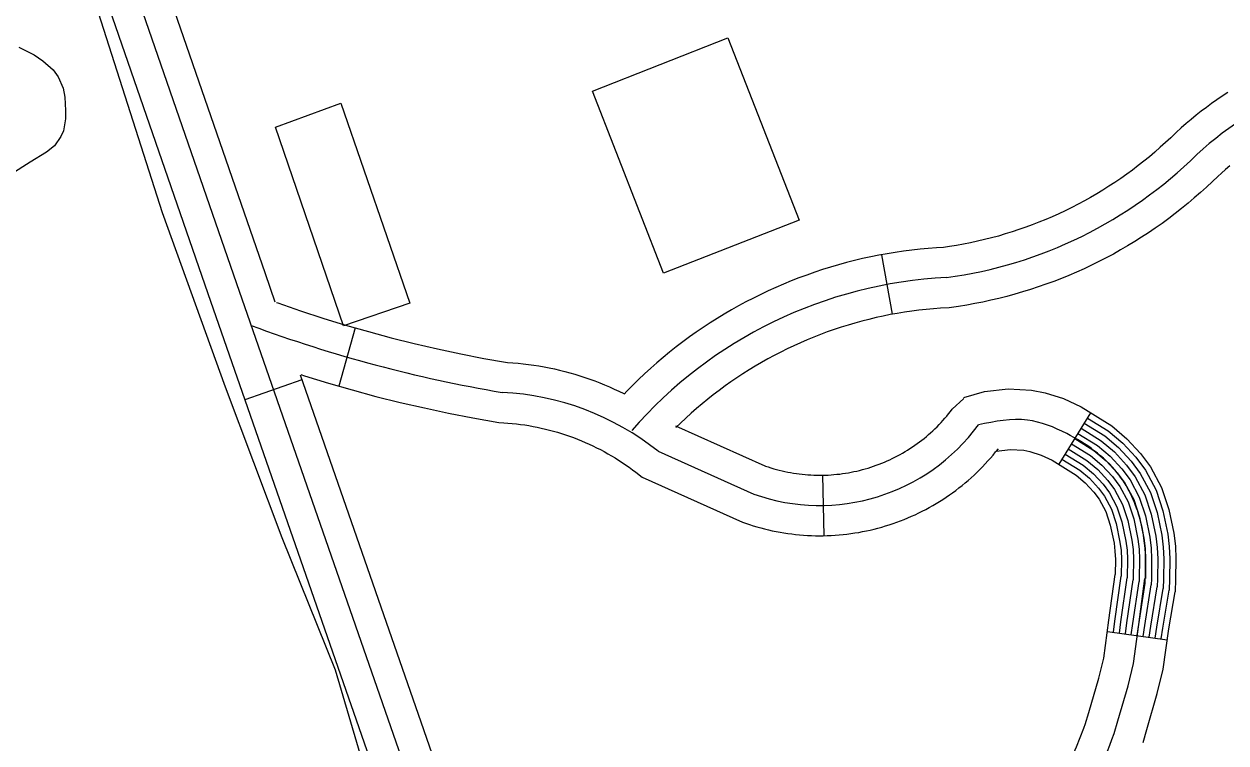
# Model space of a CAD drawing. Extents: x 3477039 to 3515015, y 546746 to 572297.
# Drawn here: x 3510631 to 3511227, y 566503 to 566859 of the extents above; entities that cross this region are included whole.
import ezdxf

# ---------------------------------------------------------------- set-up
doc = ezdxf.new("R2010")
doc.units = 0
for name, color, linetype in [('V-BLDG-OTLN', 7, 'Continuous'), ('V-ROAD-CNTR', 7, 'Continuous'), ('V-SITE-VEGE', 7, 'Continuous'), ('V-TOPO-SHOR', 7, 'Continuous')]:
    doc.layers.add(name, color=color, linetype=linetype)

msp = doc.modelspace()

# ---------------------------------------------------------------- linework, layer by layer
at = {"layer": 'V-BLDG-OTLN'}
for points in [[(3510913.01, 566825.65), (3510980.08, 566852.06), (3511015.4, 566761.64), (3510948.25, 566735.41)], [(3510755.68, 566807.75), (3510788.18, 566819.74), (3510822.28, 566720.47), (3510789.53, 566709.22)]]:
    msp.add_lwpolyline(points, close=True, dxfattribs=at)
at = {"layer": 'V-ROAD-CNTR'}
for p, q in [((3511061.81, 566715.04), (3511056.38, 566744.55)), ((3510795.32, 566708.28), (3510787.16, 566679.41)), ((3510740.63, 566672.78), (3510768.96, 566682.64)), ((3511160.03, 566666.14), (3511144.21, 566640.65)), ((3511027.04, 566635.25), (3511027.68, 566605.26)), ((3511168.31, 566557.77), (3511198.03, 566553.67))]:
    msp.add_line(p, q, dxfattribs=at)
for points in [[(3510950.3, 566164.2), (3510881.27, 566314.23), (3510736.55, 566730.13), (3510450.95, 567555.01), (3510412.52, 567695.7), (3510259.32, 568119.86), (3509935.78, 569067.96), (3509802.04, 569473), (3509462.65, 570463.53)], [(3510755.6, 566721.04), (3510750.72, 566735.05), (3510465.29, 567559.44), (3510426.83, 567700.23), (3510273.47, 568124.83), (3509950, 569072.73), (3509822.88, 569457.73)], [(3510864.37, 566317.15), (3510722.38, 566725.21), (3510444.06, 567529.05)], [(3511228.02, 566824.94), (3511225.31, 566823.17), (3511222.66, 566821.37), (3511219.99, 566819.5), (3511217.4, 566817.58), (3511214.88, 566815.68), (3511212.31, 566813.67), (3511209.82, 566811.62), (3511207.4, 566809.58), (3511204.95, 566807.45), (3511202.46, 566805.18), (3511199.76, 566802.56), (3511197.19, 566800.14), (3511194.57, 566797.78), (3511191.85, 566795.39), (3511189.16, 566793.11), (3511186.42, 566790.89), (3511183.63, 566788.7), (3511180.76, 566786.53), (3511177.93, 566784.43), (3511175.04, 566782.41), (3511172.1, 566780.41), (3511169.1, 566778.46), (3511166.1, 566776.56), (3511163.07, 566774.74), (3511159.98, 566772.94), (3511156.91, 566771.22), (3511153.78, 566769.55), (3511150.61, 566767.92), (3511147.42, 566766.35), (3511144.22, 566764.85), (3511140.98, 566763.39), (3511137.72, 566762), (3511134.39, 566760.64), (3511131.1, 566759.36), (3511127.81, 566758.15), (3511124.44, 566756.99), (3511121.05, 566755.87), (3511117.64, 566754.82), (3511114.24, 566753.82), (3511110.86, 566752.9), (3511107.4, 566752.05), (3511103.91, 566751.22), (3511100.48, 566750.48), (3511096.98, 566749.8), (3511093.44, 566749.16), (3511089.99, 566748.59), (3511087, 566748.17), (3511083.59, 566747.98), (3511079.45, 566747.66), (3511075.41, 566747.27), (3511071.29, 566746.83), (3511067.16, 566746.29), (3511063.14, 566745.69), (3511059.07, 566745.04), (3511054.96, 566744.29), (3511050.94, 566743.47), (3511046.89, 566742.59), (3511042.93, 566741.64), (3511038.94, 566740.64), (3511034.9, 566739.53), (3511030.95, 566738.36), (3511027.06, 566737.14), (3511023.15, 566735.86), (3511019.23, 566734.48), (3511015.37, 566733.05), (3511011.51, 566731.53)], [(3511229, 566788.55), (3511226.9, 566786.79), (3511224.91, 566785.05), (3511223.02, 566783.33), (3511220.5, 566780.89), (3511217.51, 566778.06), (3511214.48, 566775.34), (3511211.44, 566772.67), (3511208.32, 566770.02), (3511205.13, 566767.44), (3511201.95, 566764.94), (3511198.74, 566762.51), (3511195.44, 566760.07), (3511192.08, 566757.72), (3511188.72, 566755.44), (3511185.31, 566753.22), (3511181.86, 566751.03), (3511178.36, 566748.93), (3511174.87, 566746.89), (3511171.3, 566744.89), (3511167.69, 566742.97), (3511164.1, 566741.13), (3511160.43, 566739.31), (3511156.74, 566737.59), (3511153, 566735.9), (3511149.26, 566734.31), (3511145.53, 566732.78), (3511141.74, 566731.31), (3511137.85, 566729.88), (3511134.01, 566728.56), (3511130.19, 566727.3), (3511126.28, 566726.09), (3511122.39, 566724.95), (3511118.41, 566723.87), (3511114.45, 566722.89), (3511110.55, 566721.96), (3511106.52, 566721.09), (3511102.51, 566720.31), (3511098.56, 566719.59), (3511094.51, 566718.93), (3511089.92, 566718.28), (3511085.6, 566718.04), (3511082.06, 566717.77), (3511078.43, 566717.42), (3511074.83, 566717.03), (3511071.31, 566716.58), (3511067.71, 566716.04), (3511064.14, 566715.47), (3511060.65, 566714.83), (3511057.12, 566714.12), (3511053.59, 566713.34), (3511050.06, 566712.5), (3511046.57, 566711.62), (3511043.13, 566710.68), (3511039.7, 566709.66), (3511036.22, 566708.57), (3511032.81, 566707.45), (3511029.41, 566706.25), (3511026.05, 566705.02), (3511022.69, 566703.7)], [(3511011.51, 566731.53), (3511007.73, 566729.98), (3511003.92, 566728.35), (3511000.15, 566726.64), (3510996.46, 566724.88), (3510992.75, 566723.06), (3510989.08, 566721.15), (3510985.45, 566719.2), (3510981.87, 566717.18), (3510978.29, 566715.1), (3510974.75, 566712.92), (3510971.31, 566710.74), (3510967.88, 566708.5), (3510964.45, 566706.16), (3510961.07, 566703.76), (3510957.77, 566701.32), (3510954.48, 566698.84), (3510951.21, 566696.23), (3510948.07, 566693.64), (3510944.92, 566690.99), (3510941.81, 566688.25), (3510938.76, 566685.46), (3510935.75, 566682.64), (3510932.83, 566679.76), (3510929.93, 566676.86), (3510928.62, 566675.47)], [(3510756.22, 566720.88), (3510756.93, 566720.63), (3510768.13, 566716.75), (3510779.28, 566713.1), (3510790.47, 566709.65), (3510801.83, 566706.44), (3510813.18, 566703.36), (3510824.54, 566700.5), (3510836.06, 566697.87), (3510847.58, 566695.39), (3510859.05, 566693.12), (3510869.86, 566691.23), (3510870.85, 566691.18), (3510873.45, 566690.99), (3510876.01, 566690.77), (3510878.64, 566690.49), (3510881.25, 566690.17), (3510883.81, 566689.8), (3510886.35, 566689.4), (3510888.95, 566688.95), (3510891.54, 566688.44), (3510894.08, 566687.9), (3510896.61, 566687.31), (3510899.16, 566686.68), (3510901.68, 566685.99), (3510904.17, 566685.28), (3510906.68, 566684.52), (3510909.18, 566683.7), (3510911.61, 566682.86), (3510914.08, 566681.97), (3510916.52, 566681.02), (3510918.96, 566680.04), (3510921.36, 566679.01), (3510923.71, 566677.97), (3510926.07, 566676.87), (3510928.48, 566675.7), (3510928.68, 566675.59)], [(3511022.69, 566703.7), (3511019.35, 566702.32), (3511016.04, 566700.9), (3511012.79, 566699.43), (3511009.52, 566697.87), (3511006.3, 566696.29), (3511003.1, 566694.63), (3510999.91, 566692.91), (3510996.77, 566691.14), (3510993.68, 566689.35), (3510990.64, 566687.48), (3510987.55, 566685.52), (3510984.54, 566683.55), (3510981.59, 566681.54), (3510978.68, 566679.47), (3510975.73, 566677.29), (3510972.87, 566675.13), (3510970.09, 566672.91), (3510967.27, 566670.6), (3510964.5, 566668.26), (3510961.84, 566665.93), (3510959.17, 566663.47), (3510956.55, 566661.01), (3510954.37, 566658.87)], [(3510890.71, 566332.74), (3510768.17, 566684.9)], [(3510768.26, 566685.14), (3510770.19, 566684.51), (3510781.97, 566680.88), (3510793.82, 566677.53), (3510805.58, 566674.34), (3510817.54, 566671.32), (3510829.57, 566668.59), (3510841.5, 566666.01), (3510853.56, 566663.62), (3510866.51, 566661.36), (3510868.96, 566661.24), (3510871.04, 566661.08), (3510873.17, 566660.9), (3510875.23, 566660.69), (3510877.27, 566660.43), (3510879.34, 566660.13), (3510881.45, 566659.8), (3510883.48, 566659.45), (3510885.51, 566659.05), (3510887.56, 566658.61), (3510889.61, 566658.14), (3510891.63, 566657.64), (3510893.64, 566657.09), (3510895.67, 566656.51), (3510897.64, 566655.91), (3510899.62, 566655.26), (3510901.61, 566654.57), (3510903.58, 566653.86), (3510905.51, 566653.12), (3510907.44, 566652.34), (3510909.36, 566651.52), (3510911.31, 566650.65), (3510913.18, 566649.78), (3510915.02, 566648.88), (3510916.89, 566647.92), (3510918.75, 566646.93), (3510920.59, 566645.91), (3510922.4, 566644.87), (3510924.15, 566643.82), (3510925.92, 566642.7), (3510927.71, 566641.55), (3510929.4, 566640.41), (3510931.12, 566639.19), (3510932.85, 566637.94), (3510934.48, 566636.72), (3510937.65, 566634.22), (3510987.36, 566611.97), (3510988.91, 566611.42), (3510990.75, 566610.8), (3510992.65, 566610.2), (3510994.49, 566609.65), (3510996.39, 566609.12), (3510998.31, 566608.62), (3511000.19, 566608.17), (3511002.11, 566607.73), (3511004.04, 566607.34), (3511005.96, 566606.98), (3511007.88, 566606.66), (3511009.84, 566606.35), (3511011.81, 566606.1), (3511013.72, 566605.88), (3511015.65, 566605.68), (3511017.63, 566605.52), (3511019.61, 566605.4), (3511021.53, 566605.32), (3511023.5, 566605.25), (3511025.51, 566605.24), (3511027.43, 566605.25), (3511029.37, 566605.3), (3511031.37, 566605.38), (3511033.32, 566605.5), (3511035.28, 566605.65), (3511037.22, 566605.84), (3511039.15, 566606.04), (3511041.14, 566606.31), (3511043.06, 566606.59), (3511044.97, 566606.91), (3511046.95, 566607.26), (3511048.85, 566607.66), (3511050.75, 566608.07), (3511052.66, 566608.53), (3511054.55, 566609.01), (3511056.48, 566609.54), (3511058.35, 566610.1), (3511060.17, 566610.66), (3511062.08, 566611.29), (3511063.94, 566611.95), (3511065.74, 566612.62), (3511067.59, 566613.34), (3511069.43, 566614.1), (3511071.21, 566614.88), (3511072.95, 566615.67), (3511074.76, 566616.51), (3511076.53, 566617.4), (3511078.26, 566618.3), (3511079.98, 566619.23), (3511081.7, 566620.19), (3511083.39, 566621.19), (3511085.04, 566622.2)], [(3511069.23, 566647.69), (3511070.42, 566648.44), (3511071.61, 566649.23), (3511072.81, 566650.06), (3511073.99, 566650.89), (3511075.13, 566651.73), (3511076.27, 566652.6), (3511077.4, 566653.5), (3511078.54, 566654.44), (3511079.63, 566655.36), (3511080.67, 566656.28), (3511081.74, 566657.26), (3511082.81, 566658.26), (3511083.84, 566659.27), (3511084.85, 566660.3), (3511085.81, 566661.3), (3511086.78, 566662.37), (3511087.77, 566663.48), (3511088.68, 566664.54), (3511089.6, 566665.65), (3511090.52, 566666.81), (3511091.38, 566667.91), (3511097.13, 566673.29)], [(3511097.13, 566673.83), (3511107.4, 566676.71), (3511119.15, 566678.14), (3511130.67, 566677.46), (3511137.49, 566676.1), (3511146.49, 566673.19), (3511155.31, 566669.07), (3511170.5, 566659.64), (3511178.03, 566653.32), (3511184.81, 566646.04), (3511189.75, 566639.31), (3511195.21, 566629.09), (3511198.77, 566618.29), (3511201.23, 566606.52), (3511202.03, 566600.1), (3511202.28, 566593.86), (3511202.15, 566583.7), (3511202.01, 566577.39)], [(3511156.86, 566661.04), (3511166.98, 566654.76), (3511173.89, 566648.97), (3511180.18, 566642.21), (3511184.65, 566636.1), (3511189.67, 566626.71), (3511192.97, 566616.73), (3511195.31, 566605.54), (3511196.04, 566599.61), (3511196.28, 566593.78), (3511196.15, 566583.8), (3511196.05, 566579.12)], [(3511158.45, 566663.59), (3511168.74, 566657.2), (3511175.96, 566651.15), (3511182.49, 566644.13), (3511187.2, 566637.7), (3511192.44, 566627.9), (3511195.87, 566617.51), (3511198.27, 566606.03), (3511199.04, 566599.86), (3511199.28, 566593.82), (3511199.15, 566583.75), (3511199.03, 566578.26)], [(3510954.19, 566659.69), (3510998.48, 566639.86), (3510998.71, 566639.78), (3511000.07, 566639.31), (3511001.43, 566638.89), (3511002.84, 566638.47), (3511004.22, 566638.08), (3511005.58, 566637.72), (3511007, 566637.38), (3511008.4, 566637.07), (3511009.81, 566636.78), (3511011.23, 566636.51), (3511012.66, 566636.27), (3511014.06, 566636.06), (3511015.46, 566635.88), (3511016.93, 566635.71), (3511018.37, 566635.56), (3511019.78, 566635.45), (3511021.19, 566635.36), (3511022.68, 566635.29), (3511024.1, 566635.25), (3511025.49, 566635.24), (3511026.98, 566635.25), (3511028.43, 566635.28), (3511029.82, 566635.34), (3511031.27, 566635.43), (3511032.7, 566635.54), (3511034.15, 566635.68), (3511035.59, 566635.83), (3511036.98, 566636.02), (3511038.42, 566636.23), (3511039.85, 566636.47), (3511041.23, 566636.72), (3511042.65, 566637.01), (3511044.07, 566637.32), (3511045.46, 566637.65), (3511046.88, 566638.01), (3511048.21, 566638.38), (3511049.61, 566638.79), (3511051.03, 566639.24), (3511052.35, 566639.67), (3511053.69, 566640.15), (3511055.09, 566640.67), (3511056.4, 566641.18), (3511057.71, 566641.72), (3511059.04, 566642.3), (3511060.39, 566642.91), (3511061.66, 566643.51), (3511062.93, 566644.14), (3511064.22, 566644.81), (3511065.5, 566645.5), (3511066.74, 566646.2), (3511067.97, 566646.92), (3511069.23, 566647.69)], [(3511153.7, 566655.94), (3511163.45, 566649.89), (3511169.75, 566644.61), (3511175.54, 566638.38), (3511179.56, 566632.9), (3511184.14, 566624.34), (3511187.17, 566615.17), (3511189.38, 566604.55), (3511190.06, 566599.12), (3511190.28, 566593.7), (3511190.15, 566583.91), (3511190.08, 566580.84)], [(3511155.28, 566658.49), (3511165.21, 566652.33), (3511171.82, 566646.79), (3511177.86, 566640.29), (3511182.11, 566634.5), (3511186.9, 566625.53), (3511190.07, 566615.95), (3511192.35, 566605.04), (3511193.05, 566599.37), (3511193.28, 566593.74), (3511193.15, 566583.86), (3511193.07, 566579.98)], [(3511150.54, 566650.85), (3511159.92, 566645.02), (3511165.61, 566640.25), (3511170.91, 566634.55), (3511174.47, 566629.69), (3511178.6, 566621.97), (3511181.36, 566613.61), (3511183.46, 566603.57), (3511184.07, 566598.63), (3511184.27, 566593.62), (3511184.15, 566584.01), (3511184.12, 566582.57)], [(3511152.12, 566653.39), (3511161.68, 566647.46), (3511167.68, 566642.43), (3511173.23, 566636.46), (3511177.02, 566631.3), (3511181.37, 566623.15), (3511184.27, 566614.39), (3511186.42, 566604.06), (3511187.07, 566598.87), (3511187.28, 566593.66), (3511187.15, 566583.96), (3511186.96, 566584.02)], [(3510945.47, 566647.16), (3510992.92, 566625.91)], [(3511085.04, 566622.2), (3511086.72, 566623.25), (3511088.37, 566624.35), (3511089.96, 566625.44), (3511091.57, 566626.58), (3511093.15, 566627.74), (3511094.72, 566628.95), (3511096.25, 566630.16), (3511097.74, 566631.38), (3511099.24, 566632.65), (3511100.75, 566633.98), (3511102.19, 566635.31), (3511103.58, 566636.62), (3511104.99, 566638), (3511106.36, 566639.39), (3511107.75, 566640.84), (3511109.07, 566642.29), (3511110.34, 566643.71), (3511111.65, 566645.23), (3511112.89, 566646.75), (3511114.09, 566648.24), (3511113.34, 566647.37), (3511113.34, 566647.37)], [(3511113.88, 566647.37), (3511113.37, 566647.21), (3511120.09, 566648.03), (3511126.84, 566647.63), (3511129.92, 566647.02), (3511135.48, 566645.22), (3511140.99, 566642.65), (3511152.86, 566635.28), (3511157.33, 566631.53), (3511161.65, 566626.88), (3511164.29, 566623.29), (3511167.53, 566617.22), (3511169.76, 566610.49), (3511171.61, 566601.6), (3511172.1, 566597.65), (3511172.27, 566593.45), (3511172.18, 566586.02)], [(3511145.79, 566643.2), (3511154.63, 566637.71), (3511159.4, 566633.71), (3511163.97, 566628.8), (3511166.84, 566624.89), (3511170.3, 566618.41), (3511172.66, 566611.27), (3511174.57, 566602.09), (3511175.1, 566597.89), (3511175.27, 566593.49), (3511175.16, 566585.15)], [(3511147.37, 566645.75), (3511156.39, 566640.15), (3511161.47, 566635.89), (3511166.28, 566630.72), (3511169.38, 566626.49), (3511173.07, 566619.59), (3511175.56, 566612.05), (3511177.54, 566602.58), (3511178.09, 566598.14), (3511178.27, 566593.54), (3511178.15, 566584.29)], [(3511148.95, 566648.3), (3511158.15, 566642.58), (3511163.54, 566638.07), (3511168.6, 566632.63), (3511171.93, 566628.09), (3511175.83, 566620.78), (3511178.46, 566612.83), (3511180.5, 566603.07), (3511181.08, 566598.38), (3511181.27, 566593.58), (3511181.15, 566584.06), (3511181.14, 566583.43)], [(3511157.31, 566511.58), (3511159.19, 566517.68), (3511164.08, 566534.64), (3511166.5, 566544.62), (3511169.09, 566563.38), (3511172.18, 566586.02)], [(3511171.29, 566557.36), (3511172.06, 566562.95), (3511175.16, 566585.15)], [(3511174.26, 566556.95), (3511175.03, 566562.52), (3511178.15, 566584.29)], [(3511177.23, 566556.54), (3511177.99, 566562.08), (3511181.14, 566583.43)], [(3511183.17, 566555.72), (3511183.93, 566561.22), (3511186.96, 566584.02)], [(3511171.65, 566507.17), (3511173.56, 566513.4), (3511178.58, 566530.79), (3511181.26, 566541.82), (3511183.93, 566561.22), (3511187.07, 566581.71)], [(3511180.2, 566556.13), (3511180.96, 566561.65), (3511184.12, 566582.57)], [(3511185.99, 566502.76), (3511187.94, 566509.12), (3511193.08, 566526.94), (3511196.01, 566539.03), (3511198.78, 566559.06), (3511202.01, 566577.39)], [(3511186.14, 566555.31), (3511186.9, 566560.79), (3511190.08, 566580.84)], [(3511189.12, 566554.9), (3511189.87, 566560.36), (3511193.07, 566579.98)], [(3511192.09, 566554.49), (3511192.84, 566559.92), (3511196.05, 566579.12)], [(3511195.06, 566554.08), (3511195.81, 566559.49), (3511199.03, 566578.26)], [(3511137.84, 566469.43), (3511140.3, 566473.83), (3511142.58, 566478.15), (3511144.83, 566482.6), (3511147.02, 566487.06), (3511149.08, 566491.5), (3511151.09, 566496.05), (3511153.04, 566500.61), (3511154.87, 566505.15), (3511156.62, 566509.76), (3511157.46, 566512.07)]]:
    msp.add_lwpolyline(points, dxfattribs=at)
for centre, radius, start, end in [((3511327.56, 566669.77), 169.35, 88.86314, 132.6875), ((3511059.29, 566949.7), 218.43, 277.67621, 314.63072), ((3511099.42, 566512.22), 221.28, 92.83851, 139.01201), ((3510982.52, 567355.6), 688.86, 249.71886, 260.44531), ((3510861.62, 566541.85), 134.61, 51.47323, 87.20684), ((3511025.68, 566717.62), 97.38, 250.34305, 323.8963), ((3510891.32, 566608.73), 298.16, 330.54681, 340.08487)]:
    msp.add_arc(centre, radius, start, end, dxfattribs=at)
msp.add_spline([(3511187.07, 566581.71), (3511187.28, 566593.66), (3511184.27, 566614.39), (3511173.23, 566636.46), (3511148.15, 566655.86), (3511128.75, 566662.55), (3511104.36, 566660.24)], degree=3, dxfattribs=at)
at = {"layer": 'V-SITE-VEGE'}
msp.add_lwpolyline([(3510628.42, 566847.49), (3510635.97, 566843.65), (3510640.26, 566840.69), (3510645.39, 566836.18), (3510647.95, 566832.71), (3510650.49, 566827.19), (3510651.32, 566822.71), (3510651.62, 566815.99), (3510651.59, 566811.86), (3510650.52, 566806.01), (3510649.29, 566803.09), (3510646.15, 566798.46), (3510642.17, 566795.39), (3510634.04, 566790.45), (3510624.53, 566784.32)], dxfattribs=at)
at = {"layer": 'V-TOPO-SHOR'}
msp.add_lwpolyline([(3510847.09, 566346.7), (3510827.57, 566397.38), (3510813.4, 566443.87), (3510785.49, 566538.52), (3510759.03, 566604.15), (3510730.98, 566678.91), (3510699.7, 566765.3), (3510664.04, 566876.98), (3510635.62, 566957.54), (3510614.96, 567023.14), (3510589.31, 567087.11), (3510564.6, 567164.76), (3510539.78, 567228.72), (3510509.76, 567316.75), (3510477.68, 567407.7), (3510461.51, 567464.57), (3510442.02, 567519.8)], dxfattribs=at)

doc.saveas('drawing.dxf')
